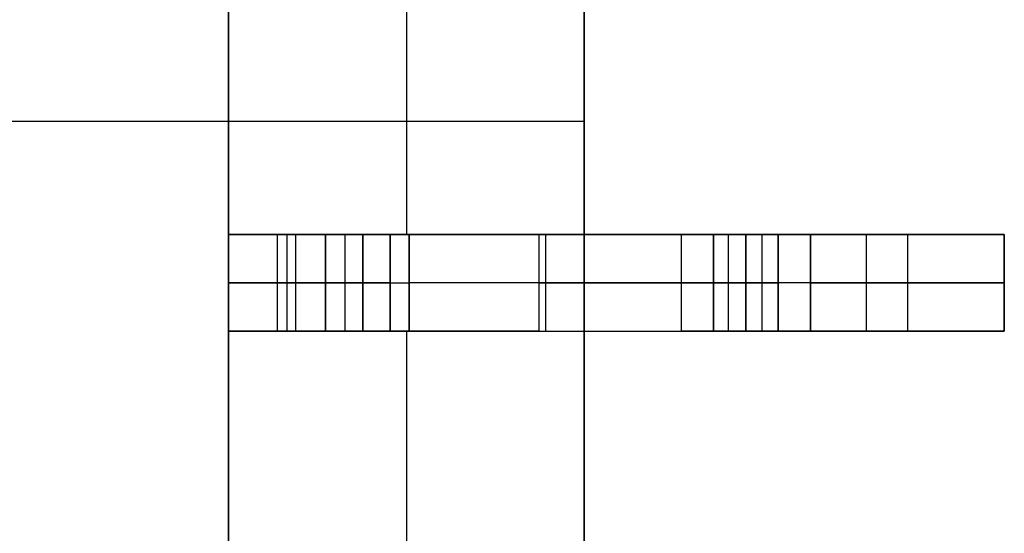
# Model space of a CAD drawing. Extents: x -64 to 57, y 4 to 161.
# Tile 269 of 342: x 12.398 to 13.921, y 139.204 to 139.999. Entities that reach past the tile are written whole.
import ezdxf

# ---------------------------------------------------------------- set-up
doc = ezdxf.new("R2010")
doc.units = 0
doc.layers.add('DEFAULT', color=7, linetype='CONTINUOUS')

msp = doc.modelspace()

# ---------------------------------------------------------------- linework, layer by layer
at = {"layer": 'DEFAULT', "color": 254}
for p, q in [((13.271, 128.8919, 41.6166), (13.271, 150.7919, 41.6166)), ((13.271, 128.8919, 41.6166), (13.271, 150.7919, 41.6166)), ((13.271, 129.9569, 41.1166), (13.271, 149.7269, 41.1166)), ((13.271, 149.7269, 41.1166), (13.271, 129.9569, 41.1166)), ((12.721, 149.5169, 37.6366), (12.721, 130.1669, 37.6366)), ((12.721, 149.5169, 39.3766), (12.721, 130.1669, 39.3766)), ((12.721, 130.1669, 37.6366), (12.721, 149.5169, 37.6366)), ((12.721, 139.6669, 41.1166), (12.721, 140.0169, 41.1166)), ((12.721, 140.0169, 41.1166), (12.721, 139.6669, 41.1166)), ((12.996, 140.0169, 41.1166), (12.996, 139.6669, 41.1166)), ((13.271, 139.8419, 41.6166), (7.841, 139.8419, 41.6166)), ((12.721, 139.8419, 37.6366), (8.171, 139.8419, 37.6366)), ((12.721, 139.8419, 37.6366), (12.721, 139.8419, 41.1166)), ((13.271, 139.8419, 41.1166), (12.721, 139.8419, 41.1166)), ((13.271, 139.8419, 41.1166), (13.271, 139.8419, 41.6166)), ((12.721, 139.6669, 40.7397), (12.721, 139.5169, 40.7397)), ((12.721, 139.6669, 38.0166), (12.721, 139.5169, 38.0166)), ((12.9284, 139.6669, 38.0166), (12.721, 139.6669, 38.0166)), ((12.721, 139.5169, 38.5166), (12.721, 139.6669, 38.5166)), ((12.721, 139.6669, 38.5166), (12.871, 139.6669, 38.5166)), ((12.721, 139.5169, 39.3866), (12.721, 139.6669, 39.3866)), ((12.721, 139.6669, 39.3866), (12.901, 139.6669, 39.3866)), ((12.721, 139.6669, 38.5166), (12.721, 139.6669, 38.0166)), ((12.871, 139.6669, 38.5166), (12.721, 139.6669, 38.5166)), ((12.721, 139.6669, 39.3866), (12.901, 139.6669, 39.3866)), ((12.721, 139.6669, 40.0666), (12.721, 139.6669, 39.3866)), ((12.721, 139.6669, 41.1166), (12.721, 139.6669, 40.7397)), ((13.201, 139.6669, 41.1166), (12.721, 139.6669, 41.1166)), ((12.721, 139.6669, 38.0166), (12.9284, 139.6669, 38.0166)), ((12.721, 139.5169, 40.0666), (12.721, 139.6669, 40.0666)), ((12.721, 139.6669, 39.3866), (12.721, 139.6669, 40.0666)), ((12.721, 139.5169, 39.3866), (12.721, 139.6669, 39.3866)), ((12.721, 139.6669, 40.0666), (12.721, 139.5169, 40.0666)), ((12.721, 139.6669, 38.0166), (12.721, 139.6669, 38.5166)), ((12.721, 139.5169, 38.0166), (12.721, 139.6669, 38.0166)), ((12.721, 139.6669, 38.5166), (12.721, 139.5169, 38.5166)), ((12.721, 139.6669, 40.7397), (12.721, 139.6669, 41.1166)), ((12.721, 139.5169, 40.7397), (12.721, 139.6669, 40.7397)), ((12.721, 139.6669, 41.1166), (13.201, 139.6669, 41.1166)), ((12.796, 139.6669, 38.5166), (12.796, 139.5169, 38.5166)), ((12.811, 139.6669, 39.3866), (12.811, 139.5169, 39.3866)), ((12.8247, 139.6669, 38.0166), (12.8247, 139.5169, 38.0166)), ((12.871, 139.5169, 38.5166), (12.871, 139.6669, 38.5166)), ((12.871, 139.6669, 38.5166), (12.871, 139.5169, 38.5166)), ((12.901, 139.6669, 39.3866), (12.901, 139.5169, 39.3866)), ((12.901, 139.6669, 39.3866), (12.901, 139.5169, 39.3866)), ((12.9284, 139.6669, 38.0166), (12.9284, 139.5169, 38.0166)), ((12.9284, 139.5169, 38.0166), (12.9284, 139.6669, 38.0166)), ((12.9284, 139.6669, 38.0166), (13.0005, 139.6669, 37.9858)), ((12.971, 139.5169, 39.3166), (12.971, 139.6669, 39.3166)), ((12.971, 139.5169, 39.3166), (12.971, 139.6669, 39.3166)), ((12.971, 139.6669, 39.3166), (12.971, 139.6669, 38.6166)), ((12.971, 139.6669, 38.6166), (12.971, 139.5169, 38.6166)), ((12.971, 139.6669, 38.9666), (12.971, 139.5169, 38.9666)), ((12.971, 139.6669, 38.6166), (12.971, 139.5169, 38.6166)), ((12.971, 139.5169, 40.3166), (12.971, 139.6669, 40.3166)), ((12.971, 139.6669, 40.3366), (12.971, 139.5169, 40.3366)), ((12.971, 139.6669, 40.3166), (12.971, 139.6669, 40.3366)), ((12.971, 139.5169, 40.3266), (12.971, 139.6669, 40.3266)), ((12.971, 139.5169, 40.3366), (12.971, 139.6669, 40.3366)), ((12.971, 139.6669, 39.3166), (12.971, 139.6669, 38.6166)), ((12.971, 139.6669, 40.3366), (12.971, 139.6669, 40.3166)), ((12.971, 139.6669, 39.3166), (13.471, 139.6669, 39.3166)), ((12.971, 139.6669, 40.3166), (12.971, 139.5169, 40.3166)), ((13.0005, 139.5169, 37.9858), (13.0005, 139.6669, 37.9858)), ((13.0005, 139.6669, 37.9858), (13.0005, 139.5169, 37.9858)), ((13.4215, 139.6669, 37.5473), (13.0005, 139.6669, 37.9858)), ((13.0005, 139.6669, 37.9858), (13.4215, 139.6669, 37.5473)), ((13.201, 139.6669, 41.1166), (13.201, 139.5169, 41.1166)), ((13.201, 139.6669, 41.1166), (13.201, 139.5169, 41.1166)), ((13.211, 139.6669, 37.7666), (13.211, 139.5169, 37.7666)), ((13.321, 139.6669, 37.652), (13.321, 139.6669, 41.0057)), ((13.4215, 139.5169, 37.5473), (13.4215, 139.6669, 37.5473)), ((13.4215, 139.5169, 37.5473), (13.4215, 139.6669, 37.5473)), ((13.4215, 139.6669, 37.5473), (13.4936, 139.6669, 37.5166)), ((13.471, 139.5169, 39.2966), (13.471, 139.6669, 39.2966)), ((13.471, 139.6669, 39.2966), (13.471, 139.5169, 39.2966)), ((13.471, 139.6669, 39.3966), (13.471, 139.6669, 39.2966)), ((13.471, 139.5169, 39.3966), (13.471, 139.6669, 39.3966)), ((13.471, 139.6669, 39.3466), (13.471, 139.5169, 39.3466)), ((13.471, 139.6669, 39.3966), (13.471, 139.5169, 39.3966)), ((13.471, 139.5169, 39.8466), (13.471, 139.6669, 39.8466)), ((13.471, 139.6669, 39.8466), (13.471, 139.5169, 39.8466)), ((13.471, 139.6669, 39.9466), (13.471, 139.6669, 39.8466)), ((13.471, 139.5169, 39.9466), (13.471, 139.6669, 39.9466)), ((13.471, 139.6669, 39.8966), (13.471, 139.5169, 39.8966)), ((13.471, 139.6669, 39.9466), (13.471, 139.5169, 39.9466)), ((13.471, 139.6669, 39.8466), (13.471, 139.6669, 39.9466)), ((13.471, 139.6669, 39.2966), (13.471, 139.6669, 39.3966)), ((13.4936, 139.6669, 37.5166), (13.4936, 139.5169, 37.5166)), ((13.4936, 139.6669, 37.5166), (13.4936, 139.5169, 37.5166)), ((13.921, 139.6669, 37.5166), (13.4936, 139.6669, 37.5166)), ((13.4936, 139.6669, 37.5166), (13.921, 139.6669, 37.5166)), ((13.521, 139.5169, 39.2466), (13.521, 139.6669, 39.2466)), ((13.521, 139.6669, 39.2466), (13.571, 139.6669, 39.2466)), ((13.521, 139.6669, 39.2466), (13.521, 139.5169, 39.2466)), ((13.521, 139.5169, 39.4466), (13.521, 139.6669, 39.4466)), ((13.521, 139.6669, 39.4466), (13.521, 139.5169, 39.4466)), ((13.521, 139.6669, 39.7966), (13.521, 139.6669, 39.4466)), ((13.521, 139.5169, 39.7966), (13.521, 139.6669, 39.7966)), ((13.521, 139.6669, 39.6216), (13.521, 139.5169, 39.6216)), ((13.521, 139.6669, 39.7966), (13.521, 139.5169, 39.7966)), ((13.521, 139.5169, 39.9966), (13.521, 139.6669, 39.9966)), ((13.521, 139.6669, 39.9966), (13.521, 139.5169, 39.9966)), ((13.571, 139.6669, 39.9966), (13.521, 139.6669, 39.9966)), ((13.521, 139.5169, 40.3466), (13.521, 139.6669, 40.3466)), ((13.521, 139.6669, 40.3466), (13.521, 139.5169, 40.3466)), ((13.521, 139.6669, 40.4766), (13.521, 139.6669, 40.3466)), ((13.521, 139.5169, 40.4766), (13.521, 139.6669, 40.4766)), ((13.521, 139.6669, 40.4116), (13.521, 139.5169, 40.4116)), ((13.521, 139.6669, 40.3466), (13.521, 139.6669, 40.4766)), ((13.521, 139.6669, 39.9966), (13.571, 139.6669, 39.9966)), ((13.521, 139.6669, 39.4466), (13.521, 139.6669, 39.7966)), ((13.571, 139.6669, 39.2466), (13.521, 139.6669, 39.2466)), ((13.521, 139.5169, 40.4766), (13.521, 139.6669, 40.4766)), ((13.546, 139.6669, 39.2466), (13.546, 139.5169, 39.2466)), ((13.546, 139.6669, 39.9966), (13.546, 139.5169, 39.9966)), ((13.571, 139.5169, 37.8666), (13.571, 139.6669, 37.8666)), ((13.571, 139.6669, 37.8666), (13.571, 139.5169, 37.8666)), ((13.571, 139.6669, 39.2466), (13.571, 139.6669, 37.8666)), ((13.571, 139.5169, 39.2466), (13.571, 139.6669, 39.2466)), ((13.571, 139.6669, 38.5566), (13.571, 139.5169, 38.5566)), ((13.571, 139.6669, 39.2466), (13.571, 139.5169, 39.2466)), ((13.571, 139.5169, 39.9966), (13.571, 139.6669, 39.9966)), ((13.571, 139.5169, 40.2966), (13.571, 139.6669, 40.2966)), ((13.571, 139.6669, 39.9966), (13.571, 139.5169, 39.9966)), ((13.571, 139.6669, 40.2966), (13.571, 139.6669, 39.9966)), ((13.571, 139.6669, 40.1466), (13.571, 139.5169, 40.1466)), ((13.571, 139.6669, 40.2966), (13.571, 139.5169, 40.2966)), ((13.571, 139.6669, 39.9966), (13.571, 139.6669, 40.2966)), ((13.571, 139.6669, 37.8666), (13.571, 139.6669, 39.2466)), ((13.621, 139.5169, 37.8166), (13.621, 139.6669, 37.8166)), ((13.621, 139.6669, 37.8166), (13.921, 139.6669, 37.8166)), ((13.621, 139.6669, 37.8166), (13.621, 139.5169, 37.8166)), ((13.921, 139.6669, 37.8166), (13.621, 139.6669, 37.8166)), ((13.7073, 139.6669, 37.5166), (13.7073, 139.5169, 37.5166)), ((13.771, 139.6669, 37.8166), (13.771, 139.5169, 37.8166)), ((13.921, 139.5169, 37.5166), (13.921, 139.6669, 37.5166)), ((13.921, 139.5169, 37.8166), (13.921, 139.6669, 37.8166)), ((13.921, 139.6669, 37.5166), (13.921, 139.5169, 37.5166)), ((13.921, 139.6669, 37.8166), (13.921, 139.6669, 37.5166)), ((13.921, 139.6669, 37.6666), (13.921, 139.5169, 37.6666)), ((13.921, 139.6669, 37.8166), (13.921, 139.5169, 37.8166)), ((13.921, 139.6669, 37.5166), (13.921, 139.6669, 37.8166)), ((12.9284, 139.5919, 38.0166), (12.721, 139.5919, 38.0166)), ((12.721, 139.5919, 38.5166), (12.871, 139.5919, 38.5166)), ((12.721, 139.5919, 39.3866), (12.901, 139.5919, 39.3866)), ((12.971, 139.5919, 39.3166), (12.971, 139.5919, 38.6166)), ((12.971, 139.5919, 40.3166), (12.971, 139.5919, 40.3366)), ((13.4215, 139.5919, 37.5473), (13.0005, 139.5919, 37.9858)), ((13.471, 139.5919, 39.2966), (13.471, 139.5919, 39.3966)), ((13.471, 139.5919, 39.8466), (13.471, 139.5919, 39.9466)), ((13.921, 139.5919, 37.5166), (13.4936, 139.5919, 37.5166)), ((13.521, 139.5919, 39.2466), (13.571, 139.5919, 39.2466)), ((13.521, 139.5919, 39.7966), (13.521, 139.5919, 39.4466)), ((13.571, 139.5919, 39.9966), (13.521, 139.5919, 39.9966)), ((13.521, 139.5919, 40.4766), (13.521, 139.5919, 40.3466)), ((13.571, 139.5919, 39.2466), (13.571, 139.5919, 37.8666)), ((13.571, 139.5919, 39.9966), (13.571, 139.5919, 40.2966)), ((13.621, 139.5919, 37.8166), (13.921, 139.5919, 37.8166)), ((13.921, 139.5919, 37.5166), (13.921, 139.5919, 37.8166)), ((12.871, 139.5169, 38.5166), (12.721, 139.5169, 38.5166)), ((12.721, 139.5169, 38.5166), (12.721, 139.5169, 38.0166)), ((12.721, 139.5169, 38.0166), (12.9284, 139.5169, 38.0166)), ((13.201, 139.5169, 41.1166), (12.721, 139.5169, 41.1166)), ((12.721, 139.5169, 41.1166), (12.721, 139.5169, 40.7397)), ((12.721, 139.5169, 40.0666), (12.721, 139.5169, 39.3866)), ((12.721, 139.5169, 39.3866), (12.901, 139.5169, 39.3866)), ((12.721, 139.5169, 38.0166), (12.9284, 139.5169, 38.0166)), ((12.871, 139.5169, 38.5166), (12.721, 139.5169, 38.5166)), ((12.901, 139.5169, 39.3866), (12.721, 139.5169, 39.3866)), ((12.721, 139.5169, 40.0666), (12.721, 139.5169, 39.3866)), ((12.721, 139.5169, 38.5166), (12.721, 139.5169, 38.0166)), ((12.721, 139.5169, 41.1166), (12.721, 139.5169, 40.7397)), ((12.721, 139.1669, 41.1166), (12.721, 139.5169, 41.1166)), ((12.721, 139.5169, 41.1166), (12.721, 139.1669, 41.1166)), ((13.201, 139.5169, 41.1166), (12.721, 139.5169, 41.1166)), ((12.9284, 139.5169, 38.0166), (13.0005, 139.5169, 37.9858)), ((12.971, 139.5169, 38.6166), (12.971, 139.5169, 39.3166)), ((12.971, 139.5169, 40.3366), (12.971, 139.5169, 40.3166)), ((12.971, 139.5169, 40.3366), (12.971, 139.5169, 40.3166)), ((12.971, 139.5169, 39.3166), (12.971, 139.5169, 38.6166)), ((12.971, 139.5169, 39.3166), (13.471, 139.5169, 39.3166)), ((12.996, 139.5169, 41.1166), (12.996, 139.1669, 41.1166)), ((13.0005, 139.5169, 37.9858), (13.4215, 139.5169, 37.5473)), ((13.0005, 139.5169, 37.9858), (13.4215, 139.5169, 37.5473)), ((13.321, 139.5169, 37.652), (13.321, 139.5169, 41.0057)), ((13.4215, 139.5169, 37.5473), (13.4936, 139.5169, 37.5166)), ((13.471, 139.5169, 39.2966), (13.471, 139.5169, 39.3966)), ((13.471, 139.5169, 39.8466), (13.471, 139.5169, 39.9466)), ((13.471, 139.5169, 39.2966), (13.471, 139.5169, 39.3966)), ((13.471, 139.5169, 39.8466), (13.471, 139.5169, 39.9466)), ((13.4936, 139.5169, 37.5166), (13.921, 139.5169, 37.5166)), ((13.4936, 139.5169, 37.5166), (13.921, 139.5169, 37.5166)), ((13.571, 139.5169, 39.2466), (13.521, 139.5169, 39.2466)), ((13.521, 139.5169, 39.4466), (13.521, 139.5169, 39.7966)), ((13.521, 139.5169, 39.9966), (13.571, 139.5169, 39.9966)), ((13.571, 139.5169, 39.2466), (13.521, 139.5169, 39.2466)), ((13.521, 139.5169, 39.4466), (13.521, 139.5169, 39.7966)), ((13.521, 139.5169, 39.9966), (13.571, 139.5169, 39.9966)), ((13.521, 139.5169, 40.3466), (13.521, 139.5169, 40.4766)), ((13.521, 139.5169, 40.3466), (13.521, 139.5169, 40.4766)), ((13.571, 139.5169, 37.8666), (13.571, 139.5169, 39.2466)), ((13.571, 139.5169, 39.9966), (13.571, 139.5169, 40.2966)), ((13.571, 139.5169, 37.8666), (13.571, 139.5169, 39.2466)), ((13.571, 139.5169, 39.9966), (13.571, 139.5169, 40.2966)), ((13.921, 139.5169, 37.8166), (13.621, 139.5169, 37.8166)), ((13.921, 139.5169, 37.8166), (13.621, 139.5169, 37.8166)), ((13.921, 139.5169, 37.5166), (13.921, 139.5169, 37.8166)), ((13.921, 139.5169, 37.5166), (13.921, 139.5169, 37.8166))]:
    msp.add_line(p, q, dxfattribs=at)
at = {"layer": 'DEFAULT', "color": 254, "extrusion": (-1.19249e-08, 1, 1.22689e-16)}
msp.add_arc((-12.521, 40.3366, 139.6669), 0.45, 116.3878, 180, dxfattribs=at)
at = {"layer": 'DEFAULT', "color": 254, "extrusion": (-1.19249e-08, 1, 4.09824e-14)}
for centre in [(-12.721, 40.3166, 139.6669), (-12.721, 40.3166, 139.5169)]:
    msp.add_arc(centre, 0.25, 180, 270, dxfattribs=at)
at = {"layer": 'DEFAULT', "color": 254, "extrusion": (-1.19247e-08, 1, 6.7411e-14)}
msp.add_arc((-12.521, 40.3366, 139.6669), 0.45, 116.3878, 180, dxfattribs=at)
at = {"layer": 'DEFAULT', "color": 254, "extrusion": (-1.19249e-08, 1, -1.11022e-16)}
msp.add_arc((-12.721, 40.3166, 139.6669), 0.25, 180, 270, dxfattribs=at)
at = {"layer": 'DEFAULT', "color": 254, "extrusion": (-1.19249e-08, 1, -2.77556e-16)}
msp.add_arc((-12.871, 38.6166, 139.6669), 0.1, 180, 270, dxfattribs=at)
at = {"layer": 'DEFAULT', "color": 254, "extrusion": (-1.19248e-08, 1, -5.48777e-14)}
for centre in [(-12.871, 38.6166, 139.6669), (-12.871, 38.6166, 139.5169)]:
    msp.add_arc(centre, 0.1, 180, 270, dxfattribs=at)
at = {"layer": 'DEFAULT', "color": 254, "extrusion": (-1.19249e-08, 1, 3.96508e-16)}
msp.add_arc((-12.901, 39.3166, 139.6669), 0.07, 90, 180, dxfattribs=at)
at = {"layer": 'DEFAULT', "color": 254, "extrusion": (-1.19245e-08, 1, 1.81587e-14)}
msp.add_arc((-12.901, 39.3166, 139.6669), 0.07, 90, 180, dxfattribs=at)
at = {"layer": 'DEFAULT', "color": 254, "extrusion": (-1.19249e-08, 1, -9.86076e-32)}
for centre, radius, start, end in [((-12.9284, 37.9166, 139.6669), 0.1, 90, 136.1691), ((-13.4936, 37.6166, 139.6669), 0.1, 270, 316.1691), ((-13.571, 40.3466, 139.6669), 0.05, 270, 360), ((-13.621, 37.8666, 139.6669), 0.05, 270, 360), ((-12.521, 40.3366, 139.5169), 0.45, 116.3878, 180), ((-12.721, 40.3166, 139.5169), 0.25, 180, 270), ((-12.871, 38.6166, 139.5169), 0.1, 180, 270), ((-12.901, 39.3166, 139.5169), 0.07, 90, 180), ((-12.9284, 37.9166, 139.5169), 0.1, 90, 136.1691), ((-12.721, 40.4766, 139.5169), 0.8, 126.8699, 180), ((-13.4936, 37.6166, 139.5169), 0.1, 270, 316.1691), ((-13.521, 39.2966, 139.5169), 0.05, 270, 360), ((-13.521, 39.3966, 139.5169), 0.05, 360, 90), ((-13.521, 39.8466, 139.5169), 0.05, 270, 360), ((-13.521, 39.9466, 139.5169), 0.05, 360, 90), ((-13.571, 40.3466, 139.5169), 0.05, 270, 360), ((-13.621, 37.8666, 139.5169), 0.05, 270, 360)]:
    msp.add_arc(centre, radius, start, end, dxfattribs=at)
at = {"layer": 'DEFAULT', "color": 254, "extrusion": (-1.19247e-08, 1, 1.04321e-13)}
for centre in [(-12.721, 40.4766, 139.6669), (-12.721, 40.4766, 139.5169)]:
    msp.add_arc(centre, 0.8, 126.8699, 180, dxfattribs=at)
at = {"layer": 'DEFAULT', "color": 254, "extrusion": (-1.19249e-08, 1, 7.58272e-24)}
msp.add_arc((-12.721, 40.4766, 139.6669), 0.8, 126.8699, 180, dxfattribs=at)
at = {"layer": 'DEFAULT', "color": 254, "extrusion": (-1.19249e-08, 1, -5.55112e-16)}
for centre in [(-13.521, 39.2966, 139.6669), (-13.521, 39.8466, 139.6669)]:
    msp.add_arc(centre, 0.05, 270, 360, dxfattribs=at)
at = {"layer": 'DEFAULT', "color": 254, "extrusion": (-1.19249e-08, 1, 5.55111e-16)}
for centre in [(-13.521, 39.3966, 139.6669), (-13.521, 39.9466, 139.6669)]:
    msp.add_arc(centre, 0.05, 360, 90, dxfattribs=at)
at = {"layer": 'DEFAULT', "color": 254, "extrusion": (-1.19246e-08, 1, -5.40067e-13)}
for centre in [(-13.521, 39.9466, 139.6669), (-13.521, 39.3966, 139.6669), (-13.521, 39.3966, 139.5169), (-13.521, 39.9466, 139.5169)]:
    msp.add_arc(centre, 0.05, 360, 90, dxfattribs=at)
at = {"layer": 'DEFAULT', "color": 254, "extrusion": (-1.19246e-08, 1, 5.39024e-13)}
for centre in [(-13.521, 39.8466, 139.6669), (-13.521, 39.2966, 139.6669), (-13.621, 37.8666, 139.6669), (-13.521, 39.2966, 139.5169), (-13.521, 39.8466, 139.5169), (-13.621, 37.8666, 139.5169)]:
    msp.add_arc(centre, 0.05, 270, 360, dxfattribs=at)
at = {"layer": 'DEFAULT', "color": 254, "extrusion": (-1.1925e-08, 1, -4.31354e-13)}
msp.add_arc((-13.571, 40.3466, 139.6669), 0.05, 270, 360, dxfattribs=at)
at = {"layer": 'DEFAULT', "color": 254, "extrusion": (-1.19249e-08, 1, 0)}
for centre, radius, start, end in [((-12.521, 40.3366, 139.5919), 0.45, 116.3878, 180), ((-12.721, 40.3166, 139.5919), 0.25, 180, 270), ((-12.871, 38.6166, 139.5919), 0.1, 180, 270), ((-12.901, 39.3166, 139.5919), 0.07, 90, 180), ((-12.9284, 37.9166, 139.5919), 0.1, 90, 136.1691), ((-12.721, 40.4766, 139.5919), 0.8, 126.8699, 180), ((-13.4936, 37.6166, 139.5919), 0.1, 270, 316.1691), ((-13.521, 39.2966, 139.5919), 0.05, 270, 360), ((-13.521, 39.3966, 139.5919), 0.05, 360, 90), ((-13.521, 39.8466, 139.5919), 0.05, 270, 360), ((-13.521, 39.9466, 139.5919), 0.05, 360, 90), ((-13.571, 40.3466, 139.5919), 0.05, 270, 360), ((-13.621, 37.8666, 139.5919), 0.05, 270, 360)]:
    msp.add_arc(centre, radius, start, end, dxfattribs=at)
at = {"layer": 'DEFAULT', "color": 254, "extrusion": (-1.19249e-08, 1, 7.49279e-15)}
msp.add_arc((-12.521, 40.3366, 139.5169), 0.45, 116.3878, 180, dxfattribs=at)
at = {"layer": 'DEFAULT', "color": 254, "extrusion": (-1.19252e-08, 1, -2.68944e-13)}
msp.add_arc((-12.901, 39.3166, 139.5169), 0.07, 90, 180, dxfattribs=at)
at = {"layer": 'DEFAULT', "color": 254, "extrusion": (-1.19237e-08, 1, 9.40968e-13)}
msp.add_arc((-13.571, 40.3466, 139.5169), 0.05, 270, 360, dxfattribs=at)

doc.saveas('drawing.dxf')
